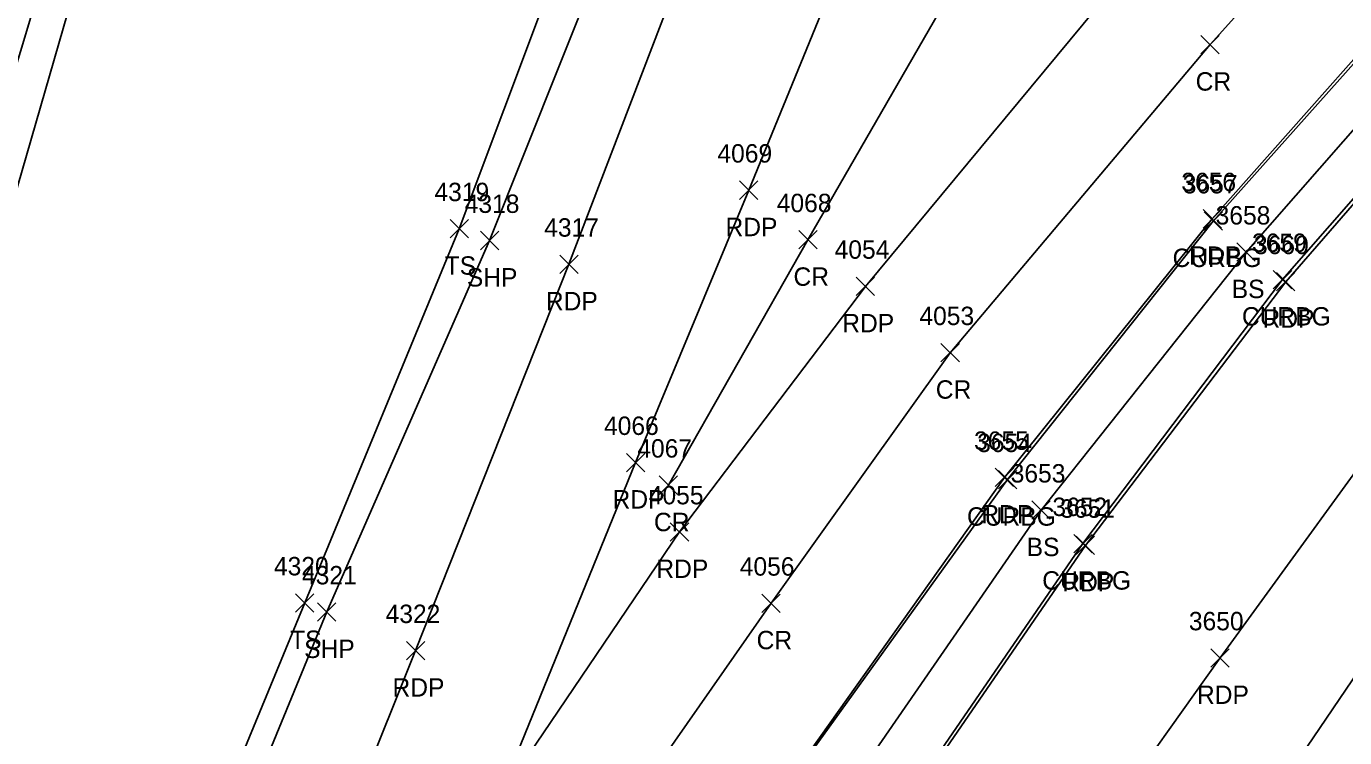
# Model space of a CAD drawing. Extents: x 1623612 to 1625808, y 621345 to 627748.
# Drawn here: x 1624980.5 to 1625123.8, y 627120.5 to 627197.8 of the extents above; entities that cross this region are included whole.
import ezdxf

# ---------------------------------------------------------------- set-up
doc = ezdxf.new("R2010")
doc.units = 0
for name, color, linetype in [('L_A', 7, 'Continuous'), ('L_I', 7, 'Continuous'), ('L_TIC', 7, 'Continuous'), ('LAWE', 7, 'Continuous'), ('LELB', 7, 'Continuous'), ('P_A', 7, 'Continuous'), ('P_I', 7, 'Continuous'), ('P_TIC', 7, 'Continuous'), ('PET', 7, 'Continuous'), ('PRC', 7, 'Continuous'), ('PSP', 7, 'Continuous'), ('R_A', 7, 'Continuous'), ('R_I', 7, 'Continuous'), ('R_TIC', 7, 'Continuous'), ('RC', 7, 'Continuous')]:
    doc.layers.add(name, color=color, linetype=linetype)

msp = doc.modelspace()

# ---------------------------------------------------------------- linework, layer by layer
at = {"layer": 'L_TIC'}
for points in [[(1625026.56, 627174.81), (1625028.56, 627176.81)], [(1625028.56, 627174.81), (1625026.56, 627176.81)], [(1625112.09, 627172.27), (1625114.09, 627174.27)], [(1625114.09, 627172.27), (1625112.09, 627174.27)], [(1625089.8, 627144.23), (1625091.8, 627146.23)], [(1625091.8, 627144.23), (1625089.8, 627146.23)], [(1625009.76, 627134.14), (1625011.76, 627136.14)], [(1625011.76, 627134.14), (1625009.76, 627136.14)]]:
    msp.add_lwpolyline(points, dxfattribs=at)
at = {"layer": 'LAWE'}
msp.add_lwpolyline([(1624954.66, 627105.91), (1624958.35, 627132.16), (1624972.4, 627170.37), (1624983.53, 627207.29), (1624975.9, 627214.09), (1624988.65, 627235.54), (1624997.99, 627265.89), (1624995.74, 627270.39), (1624996.84, 627300.29), (1625009.29, 627304.15), (1625019.96, 627312.96), (1625021.87, 627333.46), (1625024.55, 627357.83), (1625029.2, 627381.9), (1625042.24, 627379.78), (1625058.44, 627397.37), (1625062.67, 627412), (1625061.06, 627415.02)], dxfattribs=at)
at = {"layer": 'LELB'}
for points in [[(1625117.58, 627610.59), (1625126.29, 627627.53), (1625142.08, 627635.55), (1625160.44, 627641.5), (1625167.39, 627642.29), (1625171.49, 627634.78), (1625171.84, 627609.93), (1625162.44, 627565.4), (1625151.18, 627523.39), (1625138.76, 627481.8), (1625123.56, 627434.86), (1625108.71, 627391.27), (1625093.72, 627346.01), (1625073.56, 627292.42), (1625057.56, 627253.35), (1625042.11, 627214.64), (1625027.56, 627175.81), (1625010.76, 627135.14), (1624991.97, 627089.62), (1624977.24, 627054.49), (1624959.9, 627011.72), (1624941.21, 626966.96), (1624924.46, 626923.78), (1624902.65, 626871.21)], [(1624960.51, 627103.98), (1624966.27, 627131.21), (1624976.01, 627168.33), (1624986.98, 627206.27), (1624976.96, 627214.4), (1624989.83, 627234.41), (1625000.45, 627265.06), (1624996.69, 627269.86), (1624998.17, 627299.41), (1625010.1, 627302.1), (1625013.35, 627301.95), (1625021.07, 627306.21), (1625028.6, 627322.27), (1625026.31, 627331.44), (1625024.29, 627333.27), (1625025.55, 627357.74), (1625029.73, 627380.24), (1625039.96, 627377.6), (1625042.79, 627376.99), (1625060.88, 627397.97), (1625063.98, 627411.51), (1625061.51, 627417.86), (1625040.72, 627389.17)], [(1624882.52, 626691.52), (1624894.84, 626726.31), (1624909.44, 626764.41), (1624928.98, 626811.29), (1624939.98, 626838.67), (1624955.85, 626878.86), (1624972.61, 626920.42), (1624987.1, 626955.93), (1625003.91, 626994.51), (1625020.94, 627031.85), (1625043.24, 627072.63), (1625065.45, 627108.49), (1625090.8, 627145.23), (1625113.09, 627173.27), (1625139.58, 627203.52), (1625166.91, 627231.23), (1625194.44, 627257.76)]]:
    msp.add_lwpolyline(points, dxfattribs=at)
at = {"layer": 'P_TIC'}
for points in [[(1625108.17, 627194.82), (1625110.17, 627196.82)], [(1625110.17, 627194.82), (1625108.17, 627196.82)], [(1625058.02, 627179), (1625060.02, 627181)], [(1625060.02, 627179), (1625058.02, 627181)], [(1625108.41, 627175.89), (1625110.41, 627177.89)], [(1625110.41, 627175.89), (1625108.41, 627177.89)], [(1625029.85, 627173.53), (1625031.85, 627175.53)], [(1625031.85, 627173.53), (1625029.85, 627175.53)], [(1625064.46, 627173.61), (1625066.46, 627175.61)], [(1625066.46, 627173.61), (1625064.46, 627175.61)], [(1625038.48, 627170.95), (1625040.48, 627172.95)], [(1625040.48, 627170.95), (1625038.48, 627172.95)], [(1625116.4, 627169.05), (1625118.4, 627171.05)], [(1625118.4, 627169.05), (1625116.4, 627171.05)], [(1625070.7, 627168.55), (1625072.7, 627170.55)], [(1625072.7, 627168.55), (1625070.7, 627170.55)], [(1625079.92, 627161.34), (1625081.92, 627163.34)], [(1625081.92, 627161.34), (1625079.92, 627163.34)], [(1625045.73, 627149.4), (1625047.73, 627151.4)], [(1625047.73, 627149.4), (1625045.73, 627151.4)], [(1625085.82, 627147.78), (1625087.82, 627149.78)], [(1625087.82, 627147.78), (1625085.82, 627149.78)], [(1625049.29, 627146.94), (1625051.29, 627148.94)], [(1625051.29, 627146.94), (1625049.29, 627148.94)], [(1625050.5, 627141.86), (1625052.5, 627143.86)], [(1625052.5, 627141.86), (1625050.5, 627143.86)], [(1625094.62, 627140.4), (1625096.62, 627142.4)], [(1625096.62, 627140.4), (1625094.62, 627142.4)], [(1625012.15, 627133.16), (1625014.15, 627135.16)], [(1625014.15, 627133.16), (1625012.15, 627135.16)], [(1625060.45, 627134.11), (1625062.45, 627136.11)], [(1625062.45, 627134.11), (1625060.45, 627136.11)], [(1625021.81, 627128.96), (1625023.81, 627130.96)], [(1625023.81, 627128.96), (1625021.81, 627130.96)], [(1625109.27, 627128.17), (1625111.27, 627130.17)], [(1625111.27, 627128.17), (1625109.27, 627130.17)]]:
    msp.add_lwpolyline(points, dxfattribs=at)
at = {"layer": 'PET'}
for points in [[(1625206.33, 627724.86), (1625199.6, 627692.91), (1625193.17, 627661.68), (1625188.24, 627640.17), (1625180.71, 627608.77), (1625169.69, 627563.96), (1625159.07, 627522.64), (1625146.96, 627479.05), (1625132.51, 627431.94), (1625118, 627388.24), (1625102.92, 627344.15), (1625083.29, 627289.12), (1625068.58, 627249.13), (1625054.12, 627210.14), (1625039.48, 627171.95), (1625022.81, 627129.96), (1625004.72, 627084.82), (1624989.96, 627047.61), (1624973.02, 627007.34), (1624953.91, 626961.84), (1624936.28, 626920.12), (1624914, 626865.85)], [(1625085.4, 627094.25), (1625110.27, 627129.17), (1625131.75, 627158.75), (1625155.63, 627186.85), (1625182.85, 627215.54), (1625208.2, 627240.19), (1625221.56, 627252.36), (1625248.45, 627276.07), (1625271.93, 627291.03), (1625296.8, 627310.27), (1625331.39, 627331.71), (1625373.16, 627355.88), (1625402.91, 627369.89), (1625447, 627387.72), (1625485.15, 627401.55), (1625532.49, 627414.31), (1625569.15, 627422.13), (1625624.7, 627430.37), (1625663.96, 627433.7), (1625707.55, 627434.84), (1625740.73, 627434.04), (1625783.87, 627430.92)], [(1625234.17, 627322.63), (1625196.65, 627295.4), (1625172.7, 627275.71), (1625150.38, 627256), (1625119.99, 627225.65), (1625100.84, 627204.69), (1625071.7, 627169.55), (1625051.5, 627142.86), (1625031.8, 627113.76), (1625046.73, 627150.4), (1625059.02, 627180), (1625080.09, 627231.44), (1625093.68, 627265.63), (1625104.75, 627294.3), (1625116.52, 627326.71)], [(1625060.67, 627111.97), (1625086.82, 627148.78), (1625109.41, 627176.89), (1625136.48, 627207.42), (1625164.04, 627234.95), (1625192.25, 627260.73), (1625198.74, 627265.67), (1625207.6, 627272.69), (1625218.4, 627279.76), (1625228.84, 627285.86), (1625230.54, 627285.08), (1625230.88, 627284.24), (1625230.28, 627283.01), (1625211.12, 627266.85)], [(1625070.59, 627104.96), (1625095.62, 627141.4), (1625117.4, 627170.05), (1625143.18, 627199.67), (1625170.01, 627228.36), (1625196.43, 627253.5), (1625211.12, 627266.85)]]:
    msp.add_lwpolyline(points, dxfattribs=at)
at = {"layer": 'PRC'}
for points in [[(1625792.68, 627459.81), (1625752.01, 627462.3), (1625712.17, 627462.44), (1625670.97, 627461.5), (1625632.33, 627458.42), (1625595.29, 627453.83), (1625553.12, 627446.65), (1625514.39, 627438.17), (1625484.1, 627430.19), (1625416.72, 627407.88), (1625381.04, 627392.28), (1625336.95, 627371.45), (1625306.81, 627354.09), (1625273.07, 627334.02), (1625240.42, 627311.93), (1625203.88, 627285.7), (1625180.94, 627267.49), (1625158.54, 627247.08), (1625127.91, 627216.66), (1625109.17, 627195.82), (1625080.92, 627162.34), (1625061.45, 627135.11), (1625041.85, 627107.05)], [(1625050.29, 627147.94), (1625065.46, 627174.61), (1625085.48, 627209.38)]]:
    msp.add_lwpolyline(points, dxfattribs=at)
at = {"layer": 'PSP'}
for points in [[(1625202.1, 627725.32), (1625195.96, 627694.21), (1625188, 627662.93), (1625183.67, 627642.12), (1625177.07, 627609.37), (1625166.09, 627564.66), (1625155.25, 627523.42), (1625142.64, 627480.35), (1625127.98, 627433.51), (1625113.82, 627390.59), (1625097.55, 627345.36), (1625089.4, 627323.43), (1625076.63, 627290.83), (1625061.58, 627252.06), (1625046.28, 627213.21), (1625030.85, 627174.53), (1625013.15, 627134.16), (1624994.52, 627088.86), (1624979.64, 627052.66), (1624962.1, 627011.11), (1624943.22, 626966.27), (1624926.4, 626923.35), (1624904.99, 626870.39)], [(1625108.38, 627102.81), (1625128.19, 627131.96), (1625153.78, 627164.79), (1625179.21, 627194.48), (1625201.56, 627217.89), (1625229.72, 627244.56), (1625255.64, 627267.13), (1625276.98, 627284.12), (1625300.33, 627301.71), (1625335.15, 627324.9), (1625375.44, 627347.8), (1625406.32, 627362.88), (1625448.69, 627381.31), (1625487.83, 627394.48), (1625532.78, 627406.83), (1625570.78, 627414.59), (1625624.36, 627422.79), (1625663.55, 627425.73), (1625706.52, 627426.77), (1625740.26, 627425.81), (1625780.96, 627423.03)]]:
    msp.add_lwpolyline(points, dxfattribs=at)
at = {"layer": 'R_TIC'}
for points in [[(1625108.52, 627175.65), (1625110.52, 627177.65)], [(1625110.52, 627175.65), (1625108.52, 627177.65)], [(1625116.05, 627169.29), (1625118.05, 627171.29)], [(1625118.05, 627169.29), (1625116.05, 627171.29)], [(1625086.16, 627147.54), (1625088.16, 627149.54)], [(1625088.16, 627147.54), (1625086.16, 627149.54)], [(1625094.35, 627140.59), (1625096.35, 627142.59)], [(1625096.35, 627140.59), (1625094.35, 627142.59)]]:
    msp.add_lwpolyline(points, dxfattribs=at)
at = {"layer": 'RC'}
for points in [[(1625070.34, 627105.18), (1625095.35, 627141.59), (1625117.05, 627170.29), (1625143.03, 627199.91), (1625169.85, 627228.56), (1625196.22, 627253.76), (1625210.96, 627267.02)], [(1625060.78, 627111.92), (1625087.16, 627148.54), (1625109.52, 627176.65), (1625136.75, 627207.21), (1625164.2, 627234.89), (1625192.36, 627260.42), (1625198.71, 627265.5)]]:
    msp.add_lwpolyline(points, dxfattribs=at)

# ---------------------------------------------------------------- texts
at = {"layer": 'L_A'}
for s, p in [('TS', (1625025.97, 627170.81)), ('BS', (1625111.53, 627168.27)), ('BS', (1625089.24, 627140.23)), ('TS', (1625009.17, 627130.14))]:
    msp.add_text(s, height=2, dxfattribs=at).set_placement(p)
at = {"layer": 'L_I'}
for s, p in [('4319', (1625024.86, 627178.81)), ('3658', (1625109.78, 627176.27)), ('3653', (1625087.5, 627148.23)), ('4320', (1625007.41, 627138.14))]:
    msp.add_text(s, height=2, dxfattribs=at).set_placement(p)
at = {"layer": 'P_A'}
for s, p in [('CR', (1625107.61, 627190.82)), ('RDP', (1625056.5, 627175)), ('RDP', (1625106.9, 627171.89)), ('SHP', (1625028.38, 627169.53)), ('CR', (1625063.89, 627169.61)), ('RDP', (1625036.97, 627166.95)), ('RDP', (1625114.88, 627165.05)), ('RDP', (1625069.19, 627164.55)), ('CR', (1625079.36, 627157.34)), ('RDP', (1625044.22, 627145.4)), ('RDP', (1625084.31, 627143.78)), ('CR', (1625048.72, 627142.94)), ('RDP', (1625048.98, 627137.86)), ('RDP', (1625093.11, 627136.4)), ('SHP', (1625010.69, 627129.16)), ('CR', (1625059.88, 627130.11)), ('RDP', (1625020.3, 627124.96)), ('RDP', (1625107.75, 627124.17))]:
    msp.add_text(s, height=2, dxfattribs=at).set_placement(p)
at = {"layer": 'P_I'}
for s, p in [('4069', (1625055.62, 627183)), ('3656', (1625106.05, 627179.89)), ('4318', (1625028.15, 627177.53)), ('4068', (1625062.07, 627177.61)), ('4317', (1625036.79, 627174.95)), ('4054', (1625068.36, 627172.55)), ('3660', (1625113.95, 627173.05)), ('4053', (1625077.58, 627165.34)), ('4066', (1625043.29, 627153.4)), ('3655', (1625083.52, 627151.78)), ('4067', (1625046.91, 627150.94)), ('4055', (1625048.16, 627145.86)), ('3651', (1625092.88, 627144.4)), ('4056', (1625058.05, 627138.11)), ('4321', (1625010.46, 627137.16)), ('4322', (1625019.55, 627132.96)), ('3650', (1625106.87, 627132.17))]:
    msp.add_text(s, height=2, dxfattribs=at).set_placement(p)
at = {"layer": 'R_A'}
for p in [(1625105.1, 627171.65), (1625112.64, 627165.29), (1625082.75, 627143.54), (1625090.93, 627136.59)]:
    msp.add_text('CURBG', height=2, dxfattribs=at).set_placement(p)
at = {"layer": 'R_I'}
for s, p in [('3657', (1625106.21, 627179.65)), ('3659', (1625113.74, 627173.29)), ('3654', (1625083.86, 627151.54)), ('3652', (1625092.04, 627144.59))]:
    msp.add_text(s, height=2, dxfattribs=at).set_placement(p)

doc.saveas('drawing.dxf')
